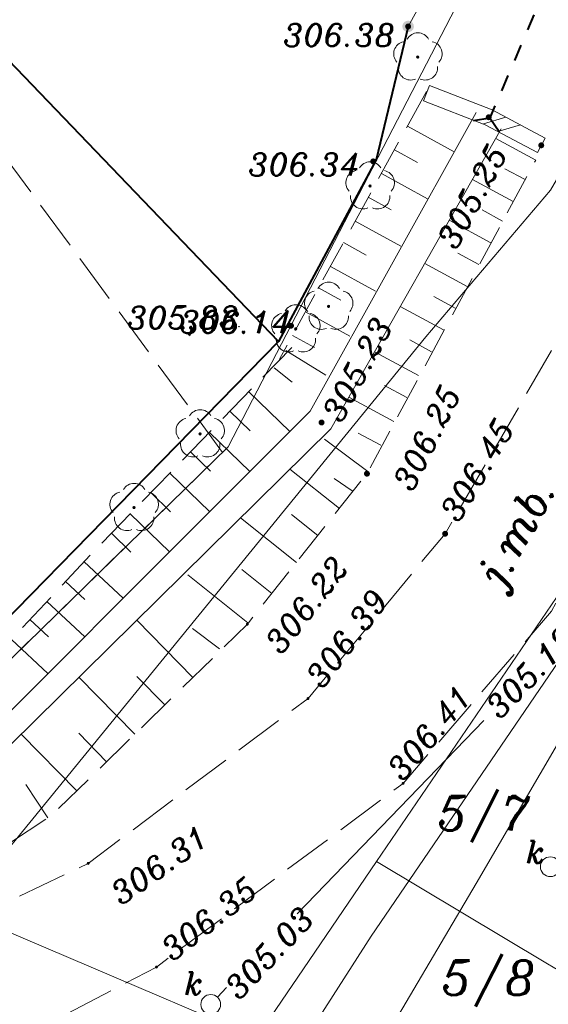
# Model space of a CAD drawing. Extents: x 4615668 to 9294084, y 5325188 to 10688993.
# Tile 595 of 656: x 4651517 to 4651533, y 5338632 to 5338662. Entities that reach past the tile are written whole.
import ezdxf

# ---------------------------------------------------------------- set-up
doc = ezdxf.new("R2010")
doc.units = 0
doc.header["$MEASUREMENT"] = 0
for name, pattern in [('BUBZ02', [1.75, 1.25, -0.5]), ('DASHED', [19.05, 12.7, -6.35]), ('EGBK02', [2, 1.5, -0.5]), ('KTJZ01', [2, 1.5, -0.5]), ('l217_500', [2, 1.5, -0.5]), ('l219_500', [0.5, -0.25, 0, -0.25]), ('l266_500', [1, 0.5, -0.5]), ('l424_500', [1.5, 1, -0.5]), ('l823_500', [1.75, 1.25, -0.5])]:
    doc.linetypes.add(name, pattern=pattern)
doc.layers.add('52', color=7, linetype='Continuous')
for name, color, linetype, lineweight in [('g', 7, 'Continuous', 13), ('gr_dzialki', 7, 'l219_500', 13), ('gr_klasy', 7, 'l217_500', 13), ('jezdnia', 7, 'l424_500', 13), ('k', 7, 'Continuous', 13), ('k_elem_naziemne', 7, 'Continuous', 13), ('k_opis', 7, 'Continuous', 13), ('k_rzedne', 7, 'Continuous', 13), ('mur', 7, 'Continuous', 13), ('nr_dzialki', 7, 'Continuous', 13), ('ogr_symb', 7, 'l901_500', 40), ('opisy_drog', 7, 'Continuous', 13), ('pkt_wys', 7, 'Continuous', 13), ('przepust', 7, 'l266_500', 40), ('rowy', 7, 'l266_500', 13), ('skarpa_gora', 7, 'l823_500', 13), ('skarpa_umoc', 7, 'Continuous', 13), ('w', 7, 'Continuous', 13), ('Wymiar', 7, 'Continuous', 9), ('zielen', 7, 'Continuous', 13)]:
    doc.layers.add(name, color=color, linetype=linetype, lineweight=lineweight)
doc.styles.add('Style-ITALIC_1250', font='ITALIC_1250.shx')
doc.styles.add('txt', font='TXT', dxfattribs={"height": 0.2})
doc.linetypes.add('KTOK05', pattern='A,3.75,[16,dgnlstyle-2015all.shx,S=0.0028,R=0,X=0,Y=0],3.75', length=7.5)
doc.linetypes.add('l901_500', pattern='A,3.75,[38,dgnlstyle-2015all.shx,S=0.0028,R=0,X=0,Y=0],3.75', length=7.5)

# ---------------------------------------------------------------- blocks, each defined once
blk = doc.blocks.new('WYS')
at = {"layer": '52', "color": 67, "linetype": 'Continuous'}
blk.add_circle((0, 0), 0.08, dxfattribs=at)
blk = doc.blocks.new('506_5')
at = {"layer": 'k_elem_naziemne', "color": 24, "linetype": 'Continuous', "lineweight": 13}
blk.add_circle((0, 0), 0.3, dxfattribs=at)
blk = doc.blocks.new('922_5')
at = {"layer": 'zielen', "linetype": 'Continuous', "lineweight": 13}
h = blk.add_hatch(color=96, dxfattribs=at)
edge = h.paths.add_edge_path()
edge.add_arc((0, 0), 0.05, 0, 360)
at = {"layer": 'zielen', "color": 96, "linetype": 'Continuous', "lineweight": 13}
for centre, start, end in [((0.005, 0.357), 30.1243, 149.8757), ((-0.352, 0.098), 101.9988, 221.9759), ((0.362, 0.098), 318.0241, 78.0012), ((-0.215, -0.321), 174.335, 293.7607), ((0.225, -0.321), 246.2393, 5.665)]:
    blk.add_arc(centre, 0.375, start, end, dxfattribs=at)
blk = doc.blocks.new('*U106')
at = {"layer": 'mur', "color": 7, "linetype": 'Continuous', "lineweight": 13}
for p, q in [((0, 0.0005), (-0.0007, -0.0002)), ((0.0007, 0.0005), (0, -0.0002))]:
    blk.add_line(p, q, dxfattribs=at)
blk = doc.blocks.new('140')
at = {"linetype": 'ByBlock', "lineweight": -2}
blk.add_hatch(color=0, dxfattribs=at).paths.add_polyline_path([(0.45, 0, 1), (-0.45, 0, 1)], flags=16)
blk = doc.blocks.new('140_1')
at = {"linetype": 'ByBlock', "lineweight": -2}
blk.add_hatch(color=0, dxfattribs=at).paths.add_polyline_path([(0.9, 0, 1), (-0.9, 0, 1)], flags=16)
blk = doc.blocks.new('G$C3390F2A0')
at = {"layer": 'ogr_symb', "linetype": 'Continuous', "lineweight": 13}
h = blk.add_hatch(color=7, dxfattribs=at)
edge = h.paths.add_edge_path()
edge.add_arc((43.846, 68.715), 0.175, 61.1173, 421.1173)
at = {"layer": 'g', "color": 52, "linetype": 'Continuous', "lineweight": 13, "flags": 128}
blk.add_lwpolyline([(18.453, 39.663), (28.229, 41.889), (31.654, 43.705), (44.378, 59.32), (48.154, 63.766), (48.651, 64.632)], dxfattribs=at)
at = {"layer": 'gr_dzialki', "color": 96, "linetype": 'Continuous', "lineweight": 13}
for p, q in [((38.41, 55.998), (52.493, 83.242)), ((27.009, 44.862), (38.41, 55.998)), ((38.41, 55.998), (27.009, 44.862)), ((48.331, 51.439), (42.893, 43.447)), ((39.27, 38.121), (22.307, 45.347)), ((42.893, 43.447), (39.27, 38.121)), ((42.893, 43.447), (48.056, 40.358)), ((62.901, 31.484), (48.056, 40.358))]:
    blk.add_line(p, q, dxfattribs=at)
at = {"layer": 'gr_klasy', "color": 96, "linetype": 'EGBK02', "lineweight": 13}
blk.add_line((26.817, 71.362), (38.236, 55.829), dxfattribs=at)
at = {"layer": 'gr_klasy', "color": 96, "linetype": 'EGBK02', "lineweight": 13, "flags": 128}
blk.add_lwpolyline([(27.009, 44.862), (38.236, 55.829), (38.41, 55.998)], dxfattribs=at)
at = {"layer": 'jezdnia', "color": 7, "linetype": 'KTJZ01', "lineweight": 13, "flags": 128}
for points in [[(58.167, 76.235), (52.409, 66.184), (44.964, 53.366), (40.82, 48.381), (34.175, 43.393), (27.999, 40.436), (18.581, 38.395), (17.95, 39.145)], [(60.77, 74.084), (55.581, 64.618), (48.177, 51.019), (43.693, 45.814), (36.239, 40.256), (30.892, 37.45), (26.297, 35.358), (32.612, 35.695)]]:
    blk.add_lwpolyline(points, dxfattribs=at)
at = {"layer": 'k', "color": 24, "linetype": 'Continuous', "lineweight": 13}
blk.add_line((38.087, 39.343), (38.361, 39.632), dxfattribs=at)
at = {"layer": 'k', "color": 24, "linetype": 'Continuous', "lineweight": 13, "flags": 128}
blk.add_lwpolyline([(40.488, 41.869), (46.131, 47.716)], dxfattribs=at)
at = {"layer": 'mur', "color": 7, "linetype": 'Continuous', "lineweight": 13}
for p, q in [((44.489, 66.928), (44.308, 66.462)), ((47.988, 65.34), (47.753, 64.899))]:
    blk.add_line(p, q, dxfattribs=at)
at = {"layer": 'mur', "color": 7, "linetype": 'Continuous', "lineweight": 13, "flags": 128}
for points in [[(44.489, 66.928), (46.384, 66.195), (47.988, 65.34)], [(44.308, 66.462), (46.175, 65.74), (47.753, 64.899)]]:
    blk.add_lwpolyline(points, dxfattribs=at)
at = {"layer": 'ogr_symb', "color": 7, "linetype": 'Continuous', "lineweight": 13}
blk.add_line((43.846, 68.715), (45.872, 72.387), dxfattribs=at)
at = {"layer": 'ogr_symb', "color": 7, "linetype": 'KTOK05', "lineweight": 40}
for points in [[(43.846, 68.715), (42.882, 64.684), (39.925, 59.182), (29.121, 70.462)], [(39.925, 59.182), (26.264, 45.203), (17.665, 43.379)]]:
    blk.add_lwpolyline(points, dxfattribs=at)
at = {"layer": 'przepust', "color": 7, "linetype": 'Continuous', "lineweight": 40}
for p, q in [((47.649, 69.068), (47.452, 68.609)), ((47.256, 68.149), (47.059, 67.689)), ((46.862, 67.23), (46.665, 66.77)), ((46.468, 66.311), (46.313, 65.949))]:
    blk.add_line(p, q, dxfattribs=at)
at = {"layer": 'przepust', "color": 7, "linetype": 'Continuous', "lineweight": 40, "flags": 128}
blk.add_lwpolyline([(45.819, 65.874), (46.313, 65.949), (46.6, 65.54)], dxfattribs=at)
at = {"layer": 'rowy', "color": 7, "linetype": 'Continuous', "lineweight": 13, "flags": 128}
for points in [[(45.907, 66.112), (40.884, 57.08), (27.753, 43.919), (17.605, 42.326), (17.505, 42.175), (17.265, 42.156)], [(16.814, 40.777), (18.313, 41.412), (27.217, 43.091), (28.087, 43.295), (41.508, 56.539), (46.656, 65.614)]]:
    blk.add_lwpolyline(points, dxfattribs=at)
at = {"layer": 'skarpa_gora', "color": 7, "linetype": 'BUBZ02', "lineweight": 13}
blk.add_line((44.398, 66.745), (39.956, 58.649), dxfattribs=at)
at = {"layer": 'skarpa_gora', "color": 7, "linetype": 'BUBZ02', "lineweight": 13, "flags": 128}
for points in [[(18.739, 40.166), (27.82, 41.374), (33.085, 44.856), (38.987, 50.629), (42.602, 55.183), (47.702, 64.673)], [(40.33, 59.003), (34.254, 52.738), (26.955, 44.913), (17.504, 42.866)]]:
    blk.add_lwpolyline(points, dxfattribs=at)
at = {"layer": 'skarpa_umoc', "color": 7, "linetype": 'Continuous', "lineweight": 13}
for p, q in [((45.236, 64.926), (43.825, 65.7)), ((45.236, 64.926), (43.825, 65.7)), ((45.236, 64.926), (43.825, 65.7)), ((45.236, 64.926), (43.825, 65.7)), ((45.236, 64.926), (43.825, 65.7)), ((45.236, 64.926), (43.825, 65.7)), ((45.236, 64.926), (43.825, 65.7)), ((45.236, 64.926), (43.825, 65.7)), ((46.495, 65.327), (47.702, 64.673)), ((46.495, 65.327), (47.702, 64.673)), ((46.495, 65.327), (47.702, 64.673)), ((46.495, 65.327), (47.702, 64.673)), ((46.495, 65.327), (47.702, 64.673)), ((46.495, 65.327), (47.702, 64.673)), ((46.495, 65.327), (47.702, 64.673)), ((46.495, 65.327), (47.702, 64.673)), ((43.431, 64.982), (44.132, 64.597)), ((43.431, 64.982), (44.132, 64.597)), ((43.431, 64.982), (44.132, 64.597)), ((43.431, 64.982), (44.132, 64.597)), ((43.431, 64.982), (44.132, 64.597)), ((43.431, 64.982), (44.132, 64.597)), ((43.431, 64.982), (44.132, 64.597)), ((43.431, 64.982), (44.132, 64.597)), ((47.38, 64.08), (46.771, 64.41)), ((47.38, 64.08), (46.771, 64.41)), ((47.38, 64.08), (46.771, 64.41)), ((47.38, 64.08), (46.771, 64.41)), ((47.38, 64.08), (46.771, 64.41)), ((47.38, 64.08), (46.771, 64.41)), ((47.38, 64.08), (46.771, 64.41)), ((47.38, 64.08), (46.771, 64.41)), ((44.431, 63.499), (43.037, 64.264)), ((44.431, 63.499), (43.037, 64.264)), ((44.431, 63.499), (43.037, 64.264)), ((44.431, 63.499), (43.037, 64.264)), ((44.431, 63.499), (43.037, 64.264)), ((44.431, 63.499), (43.037, 64.264)), ((44.431, 63.499), (43.037, 64.264)), ((44.431, 63.499), (43.037, 64.264)), ((45.792, 64.089), (47.023, 63.421)), ((45.792, 64.089), (47.023, 63.421)), ((45.792, 64.089), (47.023, 63.421)), ((45.792, 64.089), (47.023, 63.421)), ((45.792, 64.089), (47.023, 63.421)), ((45.792, 64.089), (47.023, 63.421)), ((45.792, 64.089), (47.023, 63.421)), ((45.792, 64.089), (47.023, 63.421)), ((42.643, 63.546), (43.336, 63.166)), ((42.643, 63.546), (43.336, 63.166)), ((42.643, 63.546), (43.336, 63.166)), ((42.643, 63.546), (43.336, 63.166)), ((42.643, 63.546), (43.336, 63.166)), ((42.643, 63.546), (43.336, 63.166)), ((42.643, 63.546), (43.336, 63.166)), ((42.643, 63.546), (43.336, 63.166)), ((46.701, 62.828), (46.08, 63.165)), ((46.701, 62.828), (46.08, 63.165)), ((46.701, 62.828), (46.08, 63.165)), ((46.701, 62.828), (46.08, 63.165)), ((46.701, 62.828), (46.08, 63.165)), ((46.701, 62.828), (46.08, 63.165)), ((46.701, 62.828), (46.08, 63.165)), ((46.701, 62.828), (46.08, 63.165)), ((43.625, 62.072), (42.249, 62.828)), ((43.625, 62.072), (42.249, 62.828)), ((43.625, 62.072), (42.249, 62.828)), ((43.625, 62.072), (42.249, 62.828)), ((43.625, 62.072), (42.249, 62.828)), ((43.625, 62.072), (42.249, 62.828)), ((43.625, 62.072), (42.249, 62.828)), ((43.625, 62.072), (42.249, 62.828)), ((45.089, 62.85), (46.344, 62.169)), ((45.089, 62.85), (46.344, 62.169)), ((45.089, 62.85), (46.344, 62.169)), ((45.089, 62.85), (46.344, 62.169)), ((45.089, 62.85), (46.344, 62.169)), ((45.089, 62.85), (46.344, 62.169)), ((45.089, 62.85), (46.344, 62.169)), ((45.089, 62.85), (46.344, 62.169)), ((41.891, 62.175), (42.575, 61.799)), ((41.891, 62.175), (42.575, 61.799)), ((41.891, 62.175), (42.575, 61.799)), ((41.891, 62.175), (42.575, 61.799)), ((41.891, 62.175), (42.575, 61.799)), ((41.891, 62.175), (42.575, 61.799)), ((41.891, 62.175), (42.575, 61.799)), ((41.891, 62.175), (42.575, 61.799)), ((45.987, 61.51), (45.353, 61.854)), ((45.987, 61.51), (45.353, 61.854)), ((45.987, 61.51), (45.353, 61.854)), ((45.987, 61.51), (45.353, 61.854)), ((45.987, 61.51), (45.353, 61.854)), ((45.987, 61.51), (45.353, 61.854)), ((45.987, 61.51), (45.353, 61.854)), ((45.987, 61.51), (45.353, 61.854)), ((42.856, 60.71), (41.497, 61.456)), ((42.856, 60.71), (41.497, 61.456)), ((42.856, 60.71), (41.497, 61.456)), ((42.856, 60.71), (41.497, 61.456)), ((42.856, 60.71), (41.497, 61.456)), ((42.856, 60.71), (41.497, 61.456)), ((42.856, 60.71), (41.497, 61.456)), ((42.856, 60.71), (41.497, 61.456)), ((44.349, 61.546), (45.629, 60.851)), ((44.349, 61.546), (45.629, 60.851)), ((44.349, 61.546), (45.629, 60.851)), ((44.349, 61.546), (45.629, 60.851)), ((44.349, 61.546), (45.629, 60.851)), ((44.349, 61.546), (45.629, 60.851)), ((44.349, 61.546), (45.629, 60.851)), ((44.349, 61.546), (45.629, 60.851)), ((41.138, 60.804), (41.814, 60.433)), ((41.138, 60.804), (41.814, 60.433)), ((41.138, 60.804), (41.814, 60.433)), ((41.138, 60.804), (41.814, 60.433)), ((41.138, 60.804), (41.814, 60.433)), ((41.138, 60.804), (41.814, 60.433)), ((41.138, 60.804), (41.814, 60.433)), ((41.138, 60.804), (41.814, 60.433)), ((45.272, 60.192), (44.625, 60.543)), ((45.272, 60.192), (44.625, 60.543)), ((45.272, 60.192), (44.625, 60.543)), ((45.272, 60.192), (44.625, 60.543)), ((45.272, 60.192), (44.625, 60.543)), ((45.272, 60.192), (44.625, 60.543)), ((45.272, 60.192), (44.625, 60.543)), ((45.272, 60.192), (44.625, 60.543)), ((43.609, 60.242), (44.914, 59.534)), ((43.609, 60.242), (44.914, 59.534)), ((43.609, 60.242), (44.914, 59.534)), ((43.609, 60.242), (44.914, 59.534)), ((43.609, 60.242), (44.914, 59.534)), ((43.609, 60.242), (44.914, 59.534)), ((43.609, 60.242), (44.914, 59.534)), ((43.609, 60.242), (44.914, 59.534)), ((42.087, 59.348), (40.744, 60.085)), ((42.087, 59.348), (40.744, 60.085)), ((42.087, 59.348), (40.744, 60.085)), ((42.087, 59.348), (40.744, 60.085)), ((42.087, 59.348), (40.744, 60.085)), ((42.087, 59.348), (40.744, 60.085)), ((42.087, 59.348), (40.744, 60.085)), ((42.087, 59.348), (40.744, 60.085)), ((40.35, 59.367), (41.017, 59.001)), ((40.35, 59.367), (41.017, 59.001)), ((40.35, 59.367), (41.017, 59.001)), ((40.35, 59.367), (41.017, 59.001)), ((40.35, 59.367), (41.017, 59.001)), ((40.35, 59.367), (41.017, 59.001)), ((40.35, 59.367), (41.017, 59.001)), ((40.35, 59.367), (41.017, 59.001)), ((44.557, 58.875), (43.898, 59.232)), ((44.557, 58.875), (43.898, 59.232)), ((44.557, 58.875), (43.898, 59.232)), ((44.557, 58.875), (43.898, 59.232)), ((44.557, 58.875), (43.898, 59.232)), ((44.557, 58.875), (43.898, 59.232)), ((44.557, 58.875), (43.898, 59.232)), ((44.557, 58.875), (43.898, 59.232)), ((40.154, 58.909), (41.361, 58.162)), ((40.154, 58.909), (41.361, 58.162)), ((40.154, 58.909), (41.361, 58.162)), ((40.154, 58.909), (41.361, 58.162)), ((40.154, 58.909), (41.361, 58.162)), ((40.154, 58.909), (41.361, 58.162)), ((40.154, 58.909), (41.361, 58.162)), ((40.154, 58.909), (41.361, 58.162)), ((42.832, 58.873), (44.164, 58.15)), ((42.832, 58.873), (44.164, 58.15)), ((42.832, 58.873), (44.164, 58.15)), ((42.832, 58.873), (44.164, 58.15)), ((42.832, 58.873), (44.164, 58.15)), ((42.832, 58.873), (44.164, 58.15)), ((42.832, 58.873), (44.164, 58.15)), ((42.832, 58.873), (44.164, 58.15)), ((39.801, 58.389), (40.342, 57.952)), ((39.801, 58.389), (40.342, 57.952)), ((39.801, 58.389), (40.342, 57.952)), ((39.801, 58.389), (40.342, 57.952)), ((39.801, 58.389), (40.342, 57.952)), ((39.801, 58.389), (40.342, 57.952)), ((39.801, 58.389), (40.342, 57.952)), ((39.801, 58.389), (40.342, 57.952)), ((43.807, 57.491), (43.134, 57.856)), ((43.807, 57.491), (43.134, 57.856)), ((43.807, 57.491), (43.134, 57.856)), ((43.807, 57.491), (43.134, 57.856)), ((43.807, 57.491), (43.134, 57.856)), ((43.807, 57.491), (43.134, 57.856)), ((43.807, 57.491), (43.134, 57.856)), ((43.807, 57.491), (43.134, 57.856)), ((40.27, 56.464), (39.032, 57.664)), ((40.27, 56.464), (39.032, 57.664)), ((40.27, 56.464), (39.032, 57.664)), ((40.27, 56.464), (39.032, 57.664)), ((40.27, 56.464), (39.032, 57.664)), ((40.27, 56.464), (39.032, 57.664)), ((40.27, 56.464), (39.032, 57.664)), ((40.27, 56.464), (39.032, 57.664)), ((42.055, 57.503), (43.413, 56.766)), ((42.055, 57.503), (43.413, 56.766)), ((42.055, 57.503), (43.413, 56.766)), ((42.055, 57.503), (43.413, 56.766)), ((42.055, 57.503), (43.413, 56.766)), ((42.055, 57.503), (43.413, 56.766)), ((42.055, 57.503), (43.413, 56.766)), ((42.055, 57.503), (43.413, 56.766)), ((38.461, 57.075), (39.075, 56.479)), ((38.461, 57.075), (39.075, 56.479)), ((38.461, 57.075), (39.075, 56.479)), ((38.461, 57.075), (39.075, 56.479)), ((38.461, 57.075), (39.075, 56.479)), ((38.461, 57.075), (39.075, 56.479)), ((38.461, 57.075), (39.075, 56.479)), ((38.461, 57.075), (39.075, 56.479)), ((39.058, 55.249), (37.838, 56.433)), ((39.058, 55.249), (37.838, 56.433)), ((39.058, 55.249), (37.838, 56.433)), ((39.058, 55.249), (37.838, 56.433)), ((39.058, 55.249), (37.838, 56.433)), ((39.058, 55.249), (37.838, 56.433)), ((39.058, 55.249), (37.838, 56.433)), ((39.058, 55.249), (37.838, 56.433)), ((43.02, 56.042), (42.334, 56.414)), ((43.02, 56.042), (42.334, 56.414)), ((43.02, 56.042), (42.334, 56.414)), ((43.02, 56.042), (42.334, 56.414)), ((43.02, 56.042), (42.334, 56.414)), ((43.02, 56.042), (42.334, 56.414)), ((43.02, 56.042), (42.334, 56.414)), ((43.02, 56.042), (42.334, 56.414)), ((42.633, 55.251), (41.321, 56.227)), ((42.633, 55.251), (41.321, 56.227)), ((42.633, 55.251), (41.321, 56.227)), ((42.633, 55.251), (41.321, 56.227)), ((42.633, 55.251), (41.321, 56.227)), ((42.633, 55.251), (41.321, 56.227)), ((42.633, 55.251), (41.321, 56.227)), ((42.633, 55.251), (41.321, 56.227)), ((37.266, 55.844), (37.872, 55.256)), ((37.266, 55.844), (37.872, 55.256)), ((37.266, 55.844), (37.872, 55.256)), ((37.266, 55.844), (37.872, 55.256)), ((37.266, 55.844), (37.872, 55.256)), ((37.266, 55.844), (37.872, 55.256)), ((37.266, 55.844), (37.872, 55.256)), ((37.266, 55.844), (37.872, 55.256)), ((37.846, 54.035), (36.643, 55.201)), ((37.846, 54.035), (36.643, 55.201)), ((37.846, 54.035), (36.643, 55.201)), ((37.846, 54.035), (36.643, 55.201)), ((40.272, 55.319), (41.768, 54.132)), ((40.272, 55.319), (41.768, 54.132)), ((40.272, 55.319), (41.768, 54.132)), ((40.272, 55.319), (41.768, 54.132)), ((40.272, 55.319), (41.768, 54.132)), ((40.272, 55.319), (41.768, 54.132)), ((40.272, 55.319), (41.768, 54.132)), ((40.272, 55.319), (41.768, 54.132)), ((42.155, 54.668), (41.614, 55.042)), ((42.155, 54.668), (41.614, 55.042)), ((42.155, 54.668), (41.614, 55.042)), ((42.155, 54.668), (41.614, 55.042)), ((42.155, 54.668), (41.614, 55.042)), ((42.155, 54.668), (41.614, 55.042)), ((42.155, 54.668), (41.614, 55.042)), ((42.155, 54.668), (41.614, 55.042)), ((36.072, 54.612), (36.669, 54.033)), ((36.072, 54.612), (36.669, 54.033)), ((36.072, 54.612), (36.669, 54.033)), ((36.072, 54.612), (36.669, 54.033)), ((36.634, 52.82), (35.449, 53.97)), ((36.634, 52.82), (35.449, 53.97)), ((36.634, 52.82), (35.449, 53.97)), ((36.634, 52.82), (35.449, 53.97)), ((41.119, 53.315), (40.321, 53.948)), ((41.119, 53.315), (40.321, 53.948)), ((41.119, 53.315), (40.321, 53.948)), ((41.119, 53.315), (40.321, 53.948)), ((41.119, 53.315), (40.321, 53.948)), ((41.119, 53.315), (40.321, 53.948)), ((41.119, 53.315), (40.321, 53.948)), ((41.119, 53.315), (40.321, 53.948)), ((38.775, 53.843), (40.47, 52.497)), ((38.775, 53.843), (40.47, 52.497)), ((38.775, 53.843), (40.47, 52.497)), ((38.775, 53.843), (40.47, 52.497)), ((38.775, 53.843), (40.47, 52.497)), ((38.775, 53.843), (40.47, 52.497)), ((38.775, 53.843), (40.47, 52.497)), ((38.775, 53.843), (40.47, 52.497)), ((34.878, 53.381), (35.466, 52.81)), ((34.878, 53.381), (35.466, 52.81)), ((34.878, 53.381), (35.466, 52.81)), ((34.878, 53.381), (35.466, 52.81)), ((35.233, 51.416), (34.05, 52.519)), ((35.233, 51.416), (34.05, 52.519)), ((35.233, 51.416), (34.05, 52.519)), ((35.233, 51.416), (34.05, 52.519)), ((39.729, 51.563), (38.824, 52.281)), ((39.729, 51.563), (38.824, 52.281)), ((39.729, 51.563), (38.824, 52.281)), ((39.729, 51.563), (38.824, 52.281)), ((39.729, 51.563), (38.824, 52.281)), ((39.729, 51.563), (38.824, 52.281)), ((39.729, 51.563), (38.824, 52.281)), ((39.729, 51.563), (38.824, 52.281)), ((33.489, 51.917), (34.07, 51.375)), ((33.489, 51.917), (34.07, 51.375)), ((33.489, 51.917), (34.07, 51.375)), ((33.489, 51.917), (34.07, 51.375)), ((38.998, 50.671), (37.187, 52.125)), ((38.998, 50.671), (37.187, 52.125)), ((38.998, 50.671), (37.187, 52.125)), ((38.998, 50.671), (37.187, 52.125)), ((34.07, 50.25), (32.927, 51.315)), ((34.07, 50.25), (32.927, 51.315)), ((34.07, 50.25), (32.927, 51.315)), ((34.07, 50.25), (32.927, 51.315)), ((32.417, 50.768), (32.979, 50.244)), ((32.417, 50.768), (32.979, 50.244)), ((32.417, 50.768), (32.979, 50.244)), ((32.417, 50.768), (32.979, 50.244)), ((35.642, 50.751), (37.339, 49.017)), ((35.642, 50.751), (37.339, 49.017)), ((35.642, 50.751), (37.339, 49.017)), ((35.642, 50.751), (37.339, 49.017)), ((38.146, 49.88), (37.334, 50.503)), ((38.146, 49.88), (37.334, 50.503)), ((38.146, 49.88), (37.334, 50.503)), ((38.146, 49.88), (37.334, 50.503)), ((32.959, 49.137), (31.855, 50.166)), ((32.959, 49.137), (31.855, 50.166)), ((32.959, 49.137), (31.855, 50.166)), ((32.959, 49.137), (31.855, 50.166)), ((33.895, 49.027), (35.584, 47.301)), ((33.895, 49.027), (35.584, 47.301)), ((33.895, 49.027), (35.584, 47.301)), ((33.895, 49.027), (35.584, 47.301)), ((36.488, 48.185), (35.642, 49.05)), ((36.488, 48.185), (35.642, 49.05)), ((36.488, 48.185), (35.642, 49.05)), ((36.488, 48.185), (35.642, 49.05)), ((32.148, 47.303), (33.829, 45.584)), ((32.148, 47.303), (33.829, 45.584)), ((32.148, 47.303), (33.829, 45.584)), ((32.148, 47.303), (33.829, 45.584)), ((34.733, 46.468), (33.891, 47.33)), ((34.733, 46.468), (33.891, 47.33)), ((34.733, 46.468), (33.891, 47.33)), ((34.733, 46.468), (33.891, 47.33)), ((32.961, 44.774), (32.295, 45.782)), ((32.961, 44.774), (32.295, 45.782)), ((32.961, 44.774), (32.295, 45.782)), ((32.961, 44.774), (32.295, 45.782))]:
    blk.add_line(p, q, dxfattribs=at)
at = {"layer": 'w', "color": 160, "linetype": 'Continuous', "lineweight": 13, "flags": 128}
for points in [[(37.632, 33.219), (42.73, 41.189), (49.271, 50.781), (53.607, 58.514), (58.222, 66.885), (60.245, 70.486)], [(41.674, 35.607), (45.906, 42.787), (55.64, 59.496)]]:
    blk.add_lwpolyline(points, dxfattribs=at)
at = {"layer": 'w', "color": 160, "linetype": 'Continuous', "lineweight": 13}
blk.add_point((45.906, 42.787), dxfattribs=at)
at = {"layer": 'k_elem_naziemne', "color": 24, "linetype": 'Continuous', "lineweight": 13}
for p, rotation in [((48.144, 43.291), 270.065780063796), ((37.88, 39.126), 248.4258518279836)]:
    blk.add_blockref('506_5', p, dxfattribs=dict(at, rotation=rotation))
at = {"layer": 'mur', "color": 7, "linetype": 'Continuous', "lineweight": 13, "xscale": 714, "yscale": 713.9999999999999, "zscale": 713.9999999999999, "rotation": 331.9372125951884}
blk.add_blockref('*U106', (46.629, 65.66), dxfattribs=at)
at = {"layer": 'pkt_wys', "color": 7, "linetype": 'Continuous', "lineweight": 13, "xscale": 0.1, "yscale": 0.1, "zscale": 0.1}
for name, p, rotation in [('140_1', (43.846, 68.715), 0.06578024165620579), ('140_1', (43.846, 68.715), 0.06578024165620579), ('140_1', (43.846, 68.715), 0.06578024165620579), ('140_1', (43.846, 68.715), 0.06578024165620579), ('140_1', (43.846, 68.715), 0.06578024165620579), ('140_1', (43.846, 68.715), 0.06578024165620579), ('140_1', (43.846, 68.715), 0.06578024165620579), ('140_1', (43.846, 68.715), 0.06578024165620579), ('140_1', (46.28, 65.967), 0.06578024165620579), ('140_1', (46.28, 65.967), 0.06578024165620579), ('140_1', (46.28, 65.967), 0.06578024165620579), ('140_1', (46.28, 65.967), 0.06578024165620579), ('140_1', (46.28, 65.967), 0.06578024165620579), ('140_1', (46.28, 65.967), 0.06578024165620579), ('140_1', (46.28, 65.967), 0.06578024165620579), ('140_1', (46.28, 65.967), 0.06578024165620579), ('140_1', (47.87, 65.119), 0.06578024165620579), ('140_1', (47.87, 65.119), 0.06578024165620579), ('140_1', (47.87, 65.119), 0.06578024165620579), ('140_1', (47.87, 65.119), 0.06578024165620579), ('140_1', (47.87, 65.119), 0.06578024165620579), ('140_1', (47.87, 65.119), 0.06578024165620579), ('140_1', (47.87, 65.119), 0.06578024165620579), ('140_1', (47.87, 65.119), 0.06578024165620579), ('140_1', (42.791, 64.633), 0.06578024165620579), ('140_1', (42.791, 64.633), 0.06578024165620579), ('140_1', (42.791, 64.633), 0.06578024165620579), ('140_1', (42.791, 64.633), 0.06578024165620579), ('140_1', (42.791, 64.633), 0.06578024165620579), ('140_1', (42.791, 64.633), 0.06578024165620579), ('140_1', (42.791, 64.633), 0.06578024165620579), ('140_1', (42.791, 64.633), 0.06578024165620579), ('WYS', (38.733, 59.63), 0.06577989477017), ('140_1', (40.307, 59.66), 0.06578024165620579), ('140_1', (40.307, 59.66), 0.06578024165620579), ('140_1', (40.307, 59.66), 0.06578024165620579), ('140_1', (40.307, 59.66), 0.06578024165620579), ('140_1', (40.307, 59.66), 0.06578024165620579), ('140_1', (40.307, 59.66), 0.06578024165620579), ('140_1', (40.307, 59.66), 0.06578024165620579), ('140_1', (40.307, 59.66), 0.06578024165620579), ('140_1', (41.23, 56.732), 0.06578024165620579), ('140_1', (41.23, 56.732), 0.06578024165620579), ('140_1', (41.23, 56.732), 0.06578024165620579), ('140_1', (41.23, 56.732), 0.06578024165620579), ('140_1', (41.23, 56.732), 0.06578024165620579), ('140_1', (41.23, 56.732), 0.06578024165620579), ('140_1', (41.23, 56.732), 0.06578024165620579), ('140_1', (41.23, 56.732), 0.06578024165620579), ('140_1', (42.602, 55.183), 0.06578024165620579), ('140_1', (42.602, 55.183), 0.06578024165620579), ('140_1', (42.602, 55.183), 0.06578024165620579), ('140_1', (42.602, 55.183), 0.06578024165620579), ('140_1', (42.602, 55.183), 0.06578024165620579), ('140_1', (42.602, 55.183), 0.06578024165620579), ('140_1', (42.602, 55.183), 0.06578024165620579), ('140_1', (42.602, 55.183), 0.06578024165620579), ('140_1', (44.964, 53.366), 0.06578024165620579), ('140_1', (44.964, 53.366), 0.06578024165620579), ('140_1', (44.964, 53.366), 0.06578024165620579), ('140_1', (44.964, 53.366), 0.06578024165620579), ('140_1', (44.964, 53.366), 0.06578024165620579), ('140_1', (44.964, 53.366), 0.06578024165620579), ('140_1', (44.964, 53.366), 0.06578024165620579), ('140_1', (44.964, 53.366), 0.06578024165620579), ('140', (38.987, 50.629), 0.06578024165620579), ('140', (38.987, 50.629), 0.06578024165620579), ('140', (38.987, 50.629), 0.06578024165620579), ('140', (38.987, 50.629), 0.06578024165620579), ('140', (40.82, 48.381), 0.06578024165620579), ('140', (40.82, 48.381), 0.06578024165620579), ('140', (40.82, 48.381), 0.06578024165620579), ('140', (40.82, 48.381), 0.06578024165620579), ('140', (40.82, 48.381), 0.06578024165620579), ('140', (40.82, 48.381), 0.06578024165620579), ('140', (40.82, 48.381), 0.06578024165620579), ('140', (40.82, 48.381), 0.06578024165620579), ('140', (43.693, 45.814), 0.06578024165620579), ('140', (43.693, 45.814), 0.06578024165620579), ('140', (43.693, 45.814), 0.06578024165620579), ('140', (43.693, 45.814), 0.06578024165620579), ('140', (43.693, 45.814), 0.06578024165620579), ('140', (43.693, 45.814), 0.06578024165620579), ('140', (43.693, 45.814), 0.06578024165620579), ('140', (43.693, 45.814), 0.06578024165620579), ('140', (34.175, 43.393), 0.06578024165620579), ('140', (34.175, 43.393), 0.06578024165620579), ('140', (34.175, 43.393), 0.06578024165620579), ('140', (34.175, 43.393), 0.06578024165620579), ('140', (36.239, 40.256), 0.06578024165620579), ('140', (36.239, 40.256), 0.06578024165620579), ('140', (36.239, 40.256), 0.06578024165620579), ('140', (36.239, 40.256), 0.06578024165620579)]:
    blk.add_blockref(name, p, dxfattribs=dict(at, rotation=rotation))
at = {"layer": 'zielen', "color": 96, "linetype": 'Continuous', "lineweight": 13}
for p in [(44.136, 67.789), (42.694, 63.888), (41.441, 60.245), (40.448, 59.564), (37.558, 56.387), (35.561, 54.159)]:
    blk.add_blockref('922_5', p, dxfattribs=at)
at = {"layer": 'k_elem_naziemne', "color": 24, "linetype": 'Continuous', "lineweight": 13, "style": 'Style-ITALIC_1250'}
for p in [(47.403, 43.394), (37.076, 39.419)]:
    blk.add_text('k', height=0.68, dxfattribs=at).set_placement(p)
at = {"layer": 'k_opis', "color": 24, "linetype": 'Continuous', "lineweight": 13, "insert": (46.367, 47.961), "char_height": 0.68, "attachment_point": 4, "rotation": 46.0201, "line_spacing_factor": 0.722892, "style": 'Style-ITALIC_1250'}
blk.add_mtext('\\FITALIC_1250.shx;305.19', dxfattribs=at)
at = {"layer": 'k_rzedne', "color": 24, "linetype": 'Continuous', "lineweight": 13, "insert": (38.731, 39.23), "char_height": 0.68, "attachment_point": 7, "rotation": 46.4543, "line_spacing_factor": 0.722892, "style": 'txt'}
blk.add_mtext('\\FITALIC_1250.shx;305.03', dxfattribs=at)
at = {"layer": 'nr_dzialki', "color": 96, "linetype": 'Continuous', "lineweight": 13, "char_height": 1.04, "attachment_point": 7, "rotation": 0.0658, "line_spacing_factor": 0.722892, "style": 'txt'}
for s, insert in [('\\FITALIC_1250.shx;5/7', (44.733, 44.037)), ('\\FITALIC_1250.shx;5/8', (44.86, 39.063))]:
    blk.add_mtext(s, dxfattribs=dict(at, insert=insert))
at = {"layer": 'opisy_drog', "color": 7, "linetype": 'Continuous', "lineweight": 13, "insert": (47.257, 53.388), "char_height": 0.94, "attachment_point": 5, "rotation": 61.5988, "line_spacing_factor": 0.722892, "style": 'txt'}
blk.add_mtext('\\FITALIC_1250.shx;j.mb.', dxfattribs=at)
at = {"layer": 'pkt_wys', "color": 7, "linetype": 'Continuous', "lineweight": 13, "char_height": 0.68, "attachment_point": 7, "line_spacing_factor": 0.722892}
for s, insert, rotation, style in [('\\FITALIC_1250.shx; 306.38', (39.604, 68.112), 0.0658, 'Style-ITALIC_1250'), ('\\FITALIC_1250.shx; 306.38', (39.604, 68.112), 0.0658, 'Style-ITALIC_1250'), ('\\FITALIC_1250.shx; 306.38', (39.604, 68.112), 0.0658, 'Style-ITALIC_1250'), ('\\FITALIC_1250.shx; 306.38', (39.604, 68.112), 0.0658, 'Style-ITALIC_1250'), ('\\FITALIC_1250.shx; 306.38', (39.604, 68.112), 0.0658, 'Style-ITALIC_1250'), ('\\FITALIC_1250.shx; 306.38', (39.604, 68.112), 0.0658, 'Style-ITALIC_1250'), ('\\FITALIC_1250.shx; 306.38', (39.604, 68.112), 0.0658, 'Style-ITALIC_1250'), ('\\FITALIC_1250.shx; 306.38', (39.604, 68.112), 0.0658, 'Style-ITALIC_1250'), ('\\FITALIC_1250.shx; 306.34', (38.548, 64.197), 0.0658, 'Style-ITALIC_1250'), ('\\FITALIC_1250.shx; 306.34', (38.548, 64.197), 0.0658, 'Style-ITALIC_1250'), ('\\FITALIC_1250.shx; 306.34', (38.548, 64.197), 0.0658, 'Style-ITALIC_1250'), ('\\FITALIC_1250.shx; 306.34', (38.548, 64.197), 0.0658, 'Style-ITALIC_1250'), ('\\FITALIC_1250.shx; 306.34', (38.548, 64.197), 0.0658, 'Style-ITALIC_1250'), ('\\FITALIC_1250.shx; 306.34', (38.548, 64.197), 0.0658, 'Style-ITALIC_1250'), ('\\FITALIC_1250.shx; 306.34', (38.548, 64.197), 0.0658, 'Style-ITALIC_1250'), ('\\FITALIC_1250.shx; 306.34', (38.548, 64.197), 0.0658, 'Style-ITALIC_1250'), ('\\FITALIC_1250.shx; 305.25', (45.072, 61.512), 61.9644, 'Style-ITALIC_1250'), ('\\FITALIC_1250.shx; 305.25', (45.072, 61.512), 61.9644, 'Style-ITALIC_1250'), ('\\FITALIC_1250.shx; 305.25', (45.072, 61.512), 61.9644, 'Style-ITALIC_1250'), ('\\FITALIC_1250.shx; 305.25', (45.072, 61.512), 61.9644, 'Style-ITALIC_1250'), ('\\FITALIC_1250.shx; 305.25', (45.072, 61.512), 61.9644, 'Style-ITALIC_1250'), ('\\FITALIC_1250.shx; 305.25', (45.072, 61.512), 61.9644, 'Style-ITALIC_1250'), ('\\FITALIC_1250.shx; 305.25', (45.072, 61.512), 61.9644, 'Style-ITALIC_1250'), ('\\FITALIC_1250.shx; 305.25', (45.072, 61.512), 61.9644, 'Style-ITALIC_1250'), ('\\FITALIC_1250.shx;305,83', (35.356, 59.358), 0.0658, 'txt'), ('\\FITALIC_1250.shx; 306.14', (36.48, 59.432), 0.0658, 'Style-ITALIC_1250'), ('\\FITALIC_1250.shx; 306.14', (36.48, 59.432), 0.0658, 'Style-ITALIC_1250'), ('\\FITALIC_1250.shx; 306.14', (36.48, 59.432), 0.0658, 'Style-ITALIC_1250'), ('\\FITALIC_1250.shx; 306.14', (36.48, 59.432), 0.0658, 'Style-ITALIC_1250'), ('\\FITALIC_1250.shx; 306.14', (36.48, 59.432), 0.0658, 'Style-ITALIC_1250'), ('\\FITALIC_1250.shx; 306.14', (36.48, 59.432), 0.0658, 'Style-ITALIC_1250'), ('\\FITALIC_1250.shx; 306.14', (36.48, 59.432), 0.0658, 'Style-ITALIC_1250'), ('\\FITALIC_1250.shx; 306.14', (36.48, 59.432), 0.0658, 'Style-ITALIC_1250'), ('\\FITALIC_1250.shx; 305.23', (41.599, 56.272), 62.0177, 'Style-ITALIC_1250'), ('\\FITALIC_1250.shx; 305.23', (41.599, 56.272), 62.0177, 'Style-ITALIC_1250'), ('\\FITALIC_1250.shx; 305.23', (41.599, 56.272), 62.0177, 'Style-ITALIC_1250'), ('\\FITALIC_1250.shx; 305.23', (41.599, 56.272), 62.0177, 'Style-ITALIC_1250'), ('\\FITALIC_1250.shx; 305.23', (41.599, 56.272), 62.0177, 'Style-ITALIC_1250'), ('\\FITALIC_1250.shx; 305.23', (41.599, 56.272), 62.0177, 'Style-ITALIC_1250'), ('\\FITALIC_1250.shx; 305.23', (41.599, 56.272), 62.0177, 'Style-ITALIC_1250'), ('\\FITALIC_1250.shx; 305.23', (41.599, 56.272), 62.0177, 'Style-ITALIC_1250'), ('\\FITALIC_1250.shx; 306.25', (43.765, 54.188), 63.7327, 'Style-ITALIC_1250'), ('\\FITALIC_1250.shx; 306.25', (43.765, 54.188), 63.7327, 'Style-ITALIC_1250'), ('\\FITALIC_1250.shx; 306.25', (43.765, 54.188), 63.7327, 'Style-ITALIC_1250'), ('\\FITALIC_1250.shx; 306.25', (43.765, 54.188), 63.7327, 'Style-ITALIC_1250'), ('\\FITALIC_1250.shx; 306.25', (43.765, 54.188), 63.7327, 'Style-ITALIC_1250'), ('\\FITALIC_1250.shx; 306.25', (43.765, 54.188), 63.7327, 'Style-ITALIC_1250'), ('\\FITALIC_1250.shx; 306.25', (43.765, 54.188), 63.7327, 'Style-ITALIC_1250'), ('\\FITALIC_1250.shx; 306.25', (43.765, 54.188), 63.7327, 'Style-ITALIC_1250'), ('\\FITALIC_1250.shx; 306.45', (45.12, 53.273), 59.1847, 'Style-ITALIC_1250'), ('\\FITALIC_1250.shx; 306.45', (45.12, 53.273), 59.1847, 'Style-ITALIC_1250'), ('\\FITALIC_1250.shx; 306.45', (45.12, 53.273), 59.1847, 'Style-ITALIC_1250'), ('\\FITALIC_1250.shx; 306.45', (45.12, 53.273), 59.1847, 'Style-ITALIC_1250'), ('\\FITALIC_1250.shx; 306.45', (45.12, 53.273), 59.1847, 'Style-ITALIC_1250'), ('\\FITALIC_1250.shx; 306.45', (45.12, 53.273), 59.1847, 'Style-ITALIC_1250'), ('\\FITALIC_1250.shx; 306.45', (45.12, 53.273), 59.1847, 'Style-ITALIC_1250'), ('\\FITALIC_1250.shx; 306.45', (45.12, 53.273), 59.1847, 'Style-ITALIC_1250'), ('\\FITALIC_1250.shx; 306.22', (39.714, 49.311), 51.9406, 'Style-ITALIC_1250'), ('\\FITALIC_1250.shx; 306.22', (39.714, 49.311), 51.9406, 'Style-ITALIC_1250'), ('\\FITALIC_1250.shx; 306.22', (39.714, 49.311), 51.9406, 'Style-ITALIC_1250'), ('\\FITALIC_1250.shx; 306.22', (39.714, 49.311), 51.9406, 'Style-ITALIC_1250'), ('\\FITALIC_1250.shx; 306.39', (40.965, 48.271), 52.9349, 'Style-ITALIC_1250'), ('\\FITALIC_1250.shx; 306.39', (40.965, 48.271), 52.9349, 'Style-ITALIC_1250'), ('\\FITALIC_1250.shx; 306.39', (40.965, 48.271), 52.9349, 'Style-ITALIC_1250'), ('\\FITALIC_1250.shx; 306.39', (40.965, 48.271), 52.9349, 'Style-ITALIC_1250'), ('\\FITALIC_1250.shx; 306.39', (40.965, 48.271), 52.9349, 'Style-ITALIC_1250'), ('\\FITALIC_1250.shx; 306.39', (40.965, 48.271), 52.9349, 'Style-ITALIC_1250'), ('\\FITALIC_1250.shx; 306.39', (40.965, 48.271), 52.9349, 'Style-ITALIC_1250'), ('\\FITALIC_1250.shx; 306.39', (40.965, 48.271), 52.9349, 'Style-ITALIC_1250'), ('\\FITALIC_1250.shx; 306.41', (43.374, 45.488), 49.86, 'Style-ITALIC_1250'), ('\\FITALIC_1250.shx; 306.41', (43.374, 45.488), 49.86, 'Style-ITALIC_1250'), ('\\FITALIC_1250.shx; 306.41', (43.374, 45.488), 49.86, 'Style-ITALIC_1250'), ('\\FITALIC_1250.shx; 306.41', (43.374, 45.488), 49.86, 'Style-ITALIC_1250'), ('\\FITALIC_1250.shx; 306.41', (43.374, 45.488), 49.86, 'Style-ITALIC_1250'), ('\\FITALIC_1250.shx; 306.41', (43.374, 45.488), 49.86, 'Style-ITALIC_1250'), ('\\FITALIC_1250.shx; 306.41', (43.374, 45.488), 49.86, 'Style-ITALIC_1250'), ('\\FITALIC_1250.shx; 306.41', (43.374, 45.488), 49.86, 'Style-ITALIC_1250'), ('\\FITALIC_1250.shx; 306.31', (34.781, 41.831), 35.3012, 'Style-ITALIC_1250'), ('\\FITALIC_1250.shx; 306.31', (34.781, 41.831), 35.3012, 'Style-ITALIC_1250'), ('\\FITALIC_1250.shx; 306.31', (34.781, 41.831), 35.3012, 'Style-ITALIC_1250'), ('\\FITALIC_1250.shx; 306.31', (34.781, 41.831), 35.3012, 'Style-ITALIC_1250'), ('\\FITALIC_1250.shx; 306.35', (36.352, 40.113), 38.3202, 'Style-ITALIC_1250'), ('\\FITALIC_1250.shx; 306.35', (36.352, 40.113), 38.3202, 'Style-ITALIC_1250'), ('\\FITALIC_1250.shx; 306.35', (36.352, 40.113), 38.3202, 'Style-ITALIC_1250'), ('\\FITALIC_1250.shx; 306.35', (36.352, 40.113), 38.3202, 'Style-ITALIC_1250')]:
    blk.add_mtext(s, dxfattribs=dict(at, insert=insert, rotation=rotation, style=style))

msp = doc.modelspace()

# ---------------------------------------------------------------- block references
at = {"layer": 'Wymiar', "color": 242, "linetype": 'DASHED', "lineweight": 30, "ltscale": 0.01}
msp.add_blockref('G$C3390F2A0', (4651484.977, 5338592.796), dxfattribs=at)

doc.saveas('drawing.dxf')
